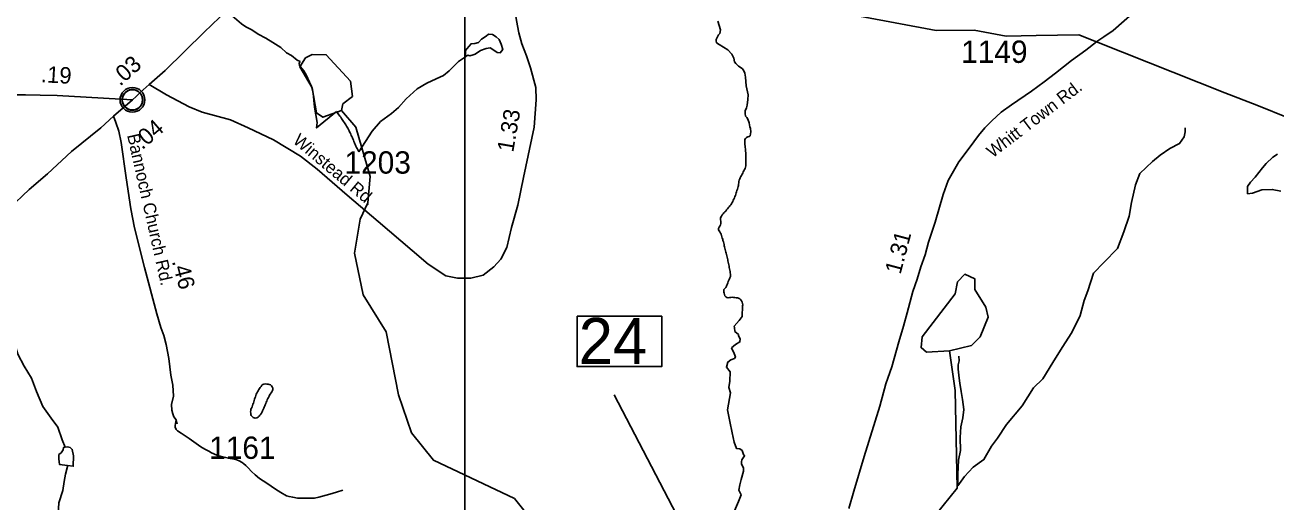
# Model space of a CAD drawing. Extents: x 1950930 to 2061844, y 904556 to 1017002.
# Drawn here: x 1986925 to 1996439, y 944969 to 948596 of the extents above; entities that cross this region are included whole.
import ezdxf

# ---------------------------------------------------------------- set-up
doc = ezdxf.new("R2010")
doc.units = 0
for name, color, linetype in [('Exist Civil Demographics Community CELL', 7, 'Continuous'), ('Exist Hydrographic Creek Single Shore', 7, 'Continuous'), ('Exist Hydrographic Misc Water Feature', 7, 'Continuous'), ('Exist Road Non-System Type 51', 7, 'Continuous'), ('Exist Road Primary NC Attributed', 7, 'Continuous'), ('Exist Road Primary NC Mileage Hundredths English Label', 7, 'Continuous'), ('Exist Road Primary US Structure Standard Bridge CELL', 7, 'Continuous'), ('Exist Road Secondary Structure Standard Bridge Number Label', 7, 'Continuous'), ('Exist Road Secondary Type 41 Attributed', 7, 'Continuous'), ('Exist Road Secondary Type 51 Attributed', 7, 'Continuous'), ('Exist Road Secondary Type 51 Label', 7, 'Continuous'), ('Exist Road Secondary Type 51 Number Label', 7, 'Continuous'), ('Exist Utilities Electrical Transmission Line', 7, 'Continuous'), ('Map Preparation Inset Cut Line', 7, 'Continuous')]:
    doc.layers.add(name, color=color, linetype=linetype)

msp = doc.modelspace()

# ---------------------------------------------------------------- linework, layer by layer
at = {"layer": 'Exist Civil Demographics Community CELL'}
msp.add_lwpolyline([(1987664.1, 948039.5), (1987665.1, 948045.1), (1987666.8, 948051.6), (1987669.8, 948058.8), (1987672.7, 948064.6), (1987676, 948070.3), (1987679.8, 948075.4), (1987683.7, 948079.8), (1987688.3, 948084.4), (1987693.9, 948089), (1987699.3, 948092.7), (1987704.2, 948095.5), (1987709.2, 948098), (1987714.7, 948100.3), (1987720.3, 948102.1), (1987724.7, 948103.2), (1987729.5, 948104), (1987733.6, 948104.7), (1987740, 948105), (1987744.4, 948104.9), (1987750.1, 948104.6), (1987755, 948103.9), (1987759.9, 948102.9), (1987764.9, 948101.5), (1987770.1, 948099.5), (1987776.7, 948096.6), (1987783, 948093.1), (1987788.1, 948089.6), (1987793.2, 948085.6), (1987796.5, 948082.4), (1987800.7, 948078), (1987804.5, 948073.4), (1987807.6, 948068.8), (1987810.7, 948063.7), (1987813.2, 948058.6), (1987815.2, 948053.6), (1987816.8, 948048.6), (1987818.1, 948044), (1987819.2, 948037.9), (1987819.8, 948033.2), (1987820, 948027.2), (1987819.9, 948021.4), (1987819.3, 948015.7), (1987818.3, 948010.3), (1987816.7, 948004.1), (1987814.8, 947998.3), (1987812.5, 947993.2), (1987809.4, 947987.2), (1987806.1, 947981.9), (1987802.6, 947977.2), (1987798.4, 947972.4), (1987793.1, 947967.5), (1987788.1, 947963.4), (1987783.1, 947959.9), (1987778.8, 947957.4), (1987772, 947954.2), (1987764.8, 947951.5), (1987758.9, 947950), (1987752.3, 947948.7), (1987747.8, 947948.2), (1987743.3, 947948), (1987737.8, 947948), (1987733.5, 947948.4), (1987727.8, 947949.1), (1987721.9, 947950.4), (1987717.3, 947951.7), (1987712.2, 947953.6), (1987707.6, 947955.6), (1987703.7, 947957.8), (1987696.8, 947961.9), (1987691.3, 947966.2), (1987686.4, 947970.7), (1987681.9, 947975.5), (1987678.7, 947979.5), (1987675.7, 947983.7), (1987671.6, 947990.8), (1987669.9, 947994.3), (1987668.2, 947998.3), (1987665.6, 948006.5), (1987664.1, 948013.6), (1987663.4, 948018.7), (1987663.1, 948025), (1987663, 948029.7), (1987663.6, 948036.2)], close=True, dxfattribs=at)
for centre, radius in [((1987741.7, 948027.1), 94.3), ((1987741.4, 948027.3), 76.7)]:
    msp.add_circle(centre, radius, dxfattribs=at)
at = {"layer": 'Exist Hydrographic Creek Single Shore'}
for points in [[(1988363.4, 948756.4), (1988441.7, 948707.9), (1988499.8, 948665.9), (1988571.7, 948606.2), (1988603.9, 948582.2), (1988649.9, 948560.2), (1988697.8, 948526.5), (1988755.7, 948496.2), (1988810, 948462.4), (1988869.9, 948424.4), (1988912.1, 948384.8), (1988950.5, 948364.3), (1988994.3, 948328.9), (1989017.5, 948317.6)], [(1992193.4, 948626.2), (1992213.9, 948560.2), (1992207.9, 948532.7), (1992198.3, 948520.4), (1992188.6, 948500.7), (1992182.3, 948486.3), (1992180.6, 948476.3), (1992182.9, 948461), (1992205, 948448.7), (1992237, 948426.8), (1992269, 948407.3), (1992299.2, 948375.5), (1992315.8, 948343), (1992319.7, 948315.2)], [(1989294.7, 947938.6), (1989142.4, 947813.2), (1989146.5, 947854.8), (1989127.4, 947972.6), (1989116.8, 948077.3), (1989104.2, 948129.2), (1989075.7, 948188.6), (1989065.5, 948212.9), (1989045.4, 948248.4), (1989029, 948264.3), (1989011.4, 948288.5), (1989009.1, 948303.9), (1989013.2, 948312.2), (1989017.5, 948317.6)], [(1992319.7, 948315.2), (1992329.9, 948303.4), (1992352.3, 948284.3), (1992378.5, 948265.6), (1992388.6, 948252.4), (1992400.5, 948229.8), (1992405.2, 948198.7), (1992409.3, 948134.4), (1992423.8, 948066), (1992422.2, 948030.1), (1992416.7, 947986.7), (1992410.9, 947966), (1992401.1, 947944.4), (1992401.1, 947924.5), (1992405.2, 947902.5), (1992415.2, 947892.3), (1992421.4, 947880.8), (1992431.6, 947852.5), (1992437.8, 947822.8), (1992441.7, 947808.8), (1992443.9, 947784.1), (1992440, 947753)], [(1991238.9, 944300.8), (1991221.8, 944333.9), (1991079.7, 944369.6), (1990971.7, 944486.8), (1990788.8, 944818.8), (1990646.7, 944995.6), (1990030.7, 945287.3), (1989863.8, 945494.2), (1989764.7, 945785.1), (1989672.6, 946262.9), (1989497.7, 946545.4), (1989431.7, 946862), (1989473.7, 947120.3), (1989531.8, 947243.8), (1989548.8, 947443.7), (1989440.7, 947820.1), (1989332.7, 947947)], [(1992440, 947753), (1992431, 947749.1), (1992420.8, 947744.6), (1992411.1, 947740), (1992403.7, 947733.4), (1992399.8, 947725.8), (1992398.4, 947717.1), (1992398, 947707.1), (1992398.8, 947696.4), (1992399.6, 947686.5), (1992401.3, 947676.1), (1992402.5, 947665.3), (1992403.5, 947655.5), (1992404.4, 947645.6), (1992405.2, 947635.7), (1992406, 947625), (1992407, 947615.2), (1992407.8, 947605.3), (1992407.8, 947595.6), (1992408, 947585.8), (1992408, 947575.6), (1992407.4, 947565.2), (1992407.4, 947555), (1992407.6, 947545.3), (1992407.2, 947535.6), (1992406.4, 947524.8), (1992403.9, 947515.8), (1992400.7, 947506.2), (1992397, 947497.4), (1992392.7, 947488.3), (1992387.7, 947479.3), (1992382.8, 947470.3), (1992378.3, 947461.6), (1992373.8, 947452.6), (1992369.5, 947443.6), (1992364.6, 947434.5), (1992360.5, 947425.8), (1992357.2, 947415.8), (1992354.7, 947406), (1992353.1, 947396.5), (1992351.9, 947386.6), (1992350.6, 947376.6), (1992348.6, 947367.2), (1992346.5, 947357.3), (1992343.3, 947347.3), (1992339.6, 947338.5), (1992336.3, 947328.4), (1992333, 947319.6), (1992330.5, 947309.9), (1992327.3, 947300.1), (1992323.6, 947291.4), (1992319.5, 947281.5), (1992315.4, 947272.3), (1992311.1, 947263.7), (1992307, 947254.6), (1992302, 947245.6), (1992297.1, 947236.6), (1992292, 947228.9), (1992285.8, 947220.5), (1992279.9, 947212.4), (1992273.5, 947205.3), (1992267.2, 947197.3), (1992260.8, 947189.7), (1992254.1, 947181.8), (1992247.3, 947174.7), (1992240.1, 947167.4), (1992233.3, 947160.2), (1992227.4, 947152.2), (1992221.2, 947143.8), (1992216.1, 947136.1), (1992214.5, 947126.1), (1992215.3, 947115.5), (1992215.7, 947105.6), (1992215.7, 947095.5), (1992215.5, 947085.8), (1992213.5, 947076), (1992209.4, 947067.3), (1992203.6, 947058), (1992199.5, 947049.2), (1992198.7, 947039.3), (1992202.8, 947030.1), (1992209.6, 947022.6), (1992214.5, 947013.8), (1992218.2, 947004.6), (1992221.7, 946995.6), (1992224.7, 946985.4), (1992227.8, 946976.3), (1992230.9, 946966.6), (1992232.9, 946956.6), (1992235.8, 946947.5), (1992238.5, 946937.8), (1992240.9, 946927.8), (1992243.2, 946918), (1992245.4, 946908.8), (1992248.1, 946899), (1992250.6, 946888.9), (1992252.8, 946879.3), (1992255.1, 946869.9), (1992257.3, 946860.3), (1992260, 946850.1)], [(1992260, 946850.1), (1992262.1, 946840.5), (1992264.3, 946830.5), (1992266.6, 946820.7), (1992268.8, 946811.5), (1992271.1, 946801.9), (1992273.1, 946791.7), (1992275.4, 946782.1), (1992277.4, 946772), (1992279.7, 946762), (1992280.9, 946752), (1992283.2, 946742.3), (1992284.6, 946733.2), (1992286.7, 946722.7), (1992288.9, 946712.7), (1992290.6, 946702.6), (1992291, 946692.9), (1992289.5, 946684.2), (1992286.2, 946674.1), (1992282.1, 946665.4), (1992278, 946655.4), (1992273.5, 946646.3), (1992270.3, 946636.7), (1992266.6, 946628), (1992262.9, 946617.9), (1992259.2, 946609.2), (1992254.9, 946600.1), (1992248.3, 946592.2), (1992240.5, 946585.6), (1992239.5, 946576.9), (1992239.3, 946565.9), (1992241.1, 946555.9), (1992243.6, 946546.2), (1992247.7, 946537), (1992254.1, 946529.6), (1992263.3, 946523.7), (1992272.1, 946520.7), (1992282.4, 946523.3), (1992292.4, 946525.3), (1992302.4, 946526), (1992312.5, 946525.2), (1992321.9, 946524.1), (1992332.4, 946522.2), (1992342.4, 946521), (1992352.3, 946519.5), (1992360.3, 946514.3), (1992367.7, 946506.7), (1992373.4, 946498.5), (1992378.3, 946489.2), (1992381.8, 946479.3), (1992383, 946469.4), (1992381.6, 946460.3), (1992378.9, 946380.7), (1992355.8, 946348), (1992319.3, 946305.8), (1992320.5, 946295.1), (1992321.3, 946285.2), (1992322.7, 946275.7), (1992323.6, 946265.7), (1992350.9, 946242), (1992352.1, 946231.4), (1992364.9, 946210.8), (1992361.3, 946186.5), (1992329.1, 946166.3), (1992298.2, 946140.4)], [(1986750.3, 946500.7), (1986761.3, 946434.1), (1986773.8, 946384.3), (1986814, 946284.4), (1986849.1, 946160.6), (1986870, 946092.9), (1986917, 946001.7), (1986973.6, 945910.3), (1987012.5, 945810.2), (1987059.5, 945694.3), (1987124.1, 945605.4), (1987174.9, 945537.5), (1987207.3, 945441.6), (1987230.1, 945386.3)], [(1992298.2, 946140.4), (1992317, 946099.1), (1992327.9, 946072.4), (1992320.6, 946059.1), (1992293.9, 946049.4), (1992270.9, 946032.4), (1992258.7, 945993.6), (1992287.9, 945959.6), (1992285.4, 945886.7), (1992276.9, 945839.4), (1992290.3, 945799.4), (1992267.2, 945669.5), (1992284.2, 945582.1), (1992303.6, 945494.7), (1992317, 945423.1), (1992336.4, 945375.8), (1992360.7, 945372.1), (1992380.1, 945360), (1992389.8, 945329.7), (1992397.1, 945320), (1992376.5, 945289.6), (1992374, 945273.8), (1992374, 945256.8), (1992383.7, 945239.8), (1992389.8, 945226.5), (1992389.8, 945203.4), (1992371.6, 945140.3), (1992360.7, 945100.3), (1992353.4, 945060.2), (1992370.4, 945022.6), (1992351, 944972.8), (1992320.6, 944902.4)], [(1993595.8, 943034.5), (1993537.7, 943409.8), (1993396.8, 943609.6), (1993379.8, 943816.8), (1993413.9, 943976.9), (1993638.8, 944267.6), (1993763.9, 944566.9), (1993780.7, 944701.2), (1993855.7, 944876.9), (1994013.8, 945073.8), (1993997.8, 945815.8), (1993956.8, 946118.6)], [(1987247.3, 945245.7), (1987187.4, 945253.5), (1987181.3, 945297.9), (1987182.7, 945329.8), (1987198.9, 945341.9), (1987214.3, 945366), (1987216.5, 945382.7), (1987230.1, 945386.3)], [(1987230.1, 945386.3), (1987248.5, 945388.3), (1987266.8, 945382.4), (1987284.4, 945368.6), (1987293, 945320.3), (1987291.6, 945240.6), (1987247.3, 945245.7)], [(1987247.3, 945245.7), (1987247.5, 945238.3), (1987232.1, 945181.8), (1987222.7, 945125.7), (1987211, 945057.6), (1987181.5, 944963), (1987176.1, 944879.5), (1987171.2, 944818.9), (1987184.1, 944728.5)]]:
    msp.add_lwpolyline(points, dxfattribs=at)
at = {"layer": 'Exist Hydrographic Misc Water Feature'}
for points in [[(1990273.7, 948353.5), (1990278.2, 948355.6), (1990291.5, 948367), (1990307.7, 948361.7), (1990331.9, 948369.4), (1990347.3, 948375.6), (1990389.1, 948401.7), (1990431.3, 948418.4), (1990461.5, 948422.8), (1990481.4, 948409.2), (1990515.8, 948386.9), (1990539.4, 948385.8), (1990559.5, 948409), (1990547, 948449.5), (1990531, 948485.2), (1990508.7, 948507), (1990480.6, 948524.6), (1990450.4, 948527.2), (1990432.2, 948512.5), (1990397.1, 948487.8), (1990372.9, 948462.3), (1990345, 948456.3), (1990317.1, 948453.6), (1990301.3, 948433.3), (1990273.9, 948403.4), (1990273.7, 948353.5)], [(1989332.7, 947947), (1989190.8, 947894.2), (1989140.7, 947927.9), (1989107.7, 948119.1), (1989015.6, 948278.5), (1989057.7, 948346.5), (1989107.7, 948371.8), (1989215.8, 948369.5), (1989399.7, 948168.8), (1989415.7, 948053.6), (1989340.7, 947996), (1989332.7, 947947)], [(1990273.7, 948353.5), (1990222.6, 948318.2), (1990150.6, 948247.7), (1990108.4, 948211.4), (1990050.6, 948185.7), (1989980.6, 948153.8), (1989906.4, 948111.4), (1989824.6, 948035.4), (1989764.7, 947967.8), (1989712.8, 947923.7), (1989629, 947861.4), (1989565.2, 947789.5), (1989464.5, 947631.5)], [(1989294.7, 947938.6), (1989319.8, 947903.1), (1989325.5, 947894.6), (1989331.4, 947886.4), (1989336.8, 947878.2), (1989342.7, 947869.7), (1989348.1, 947861.5), (1989353.8, 947852.8), (1989359.3, 947844.7), (1989364.9, 947836.6), (1989370.2, 947828.1), (1989374.9, 947818.8), (1989380, 947810.8), (1989384.8, 947801.5), (1989389.3, 947792.4), (1989393.4, 947784.4), (1989398.3, 947775.1), (1989402.4, 947766), (1989406.3, 947756.9), (1989410.4, 947747.8), (1989414.3, 947738.6), (1989418.4, 947729.4), (1989422.3, 947720.3), (1989426.2, 947710.4), (1989430.3, 947701.3), (1989433.8, 947692.2), (1989437.9, 947683.1), (1989441.8, 947673.9), (1989446.3, 947664.7), (1989450.2, 947656), (1989455.1, 947646.8), (1989460, 947638.3), (1989464.5, 947631.5)], [(1995748.1, 947813.5), (1995748.1, 947783.4), (1995740.8, 947744.8), (1995705.3, 947694.5), (1995631.3, 947655.9), (1995557.9, 947607.4), (1995500.4, 947559.3), (1995403.2, 947467.8), (1995369.8, 947379.9), (1995338.9, 947245.4), (1995321.8, 947143.3), (1995282.9, 947023.3), (1995234.1, 946896.1), (1995129.1, 946789.4), (1995049.9, 946708.9), (1995006.9, 946575.8), (1994979.2, 946502.1), (1994948.4, 946386.2), (1994887.5, 946257.1), (1994812.7, 946142.6), (1994741.7, 946030), (1994664.9, 945905.4), (1994595.5, 945836.4), (1994508.6, 945699.4), (1994389.9, 945558.3), (1994320.6, 945454), (1994275.3, 945393.1), (1994217.8, 945291), (1994137, 945234.3), (1994070.8, 945163.7), (1994020.2, 945091)], [(1996450.4, 947614.6), (1996414.6, 947590.4), (1996364.7, 947543.9), (1996337.5, 947510), (1996279.8, 947439.3), (1996244.2, 947401.2), (1996222.2, 947367.2), (1996222.4, 947339.6), (1996223, 947313), (1996260.8, 947317.1), (1996332.5, 947343.5), (1996410.9, 947346.3), (1996476.7, 947333.3)], [(1993956.8, 946118.6), (1993781.7, 946109), (1993739.7, 946142.8), (1993747.7, 946224.6), (1993998.9, 946550.9), (1994015.7, 946642.5), (1994073.7, 946700.3), (1994148.8, 946666), (1994148.8, 946584), (1994231.8, 946450.9), (1994248.8, 946375.1), (1994189.8, 946225.3), (1994122.7, 946157.9), (1993956.8, 946118.6)], [(1994027.3, 946078.6), (1994028.8, 946043.1), (1994021.2, 946013), (1994021, 945979.3), (1994028.2, 945909.7), (1994034.1, 945871.7), (1994044.6, 945809.7), (1994055, 945749.7), (1994063.6, 945671.7), (1994056.5, 945607.8), (1994042.9, 945541.7), (1994037.4, 945459.8), (1994038.4, 945361.4), (1994024.7, 945287.5), (1994019.6, 945179.6), (1994020.2, 945091)], [(1988675.7, 945606), (1988659.1, 945611), (1988651.3, 945617.9), (1988645.5, 945626.1), (1988642.3, 945635.4), (1988641, 945645), (1988640.2, 945655.7), (1988641, 945665.7), (1988643.3, 945674.7), (1988647.8, 945683.7), (1988652.3, 945693.2), (1988655.6, 945702.5), (1988658.5, 945712.1), (1988661.7, 945721.7), (1988664.6, 945730.7), (1988667.5, 945740.4), (1988670.8, 945750.4), (1988673.6, 945759.4), (1988676.9, 945769), (1988680.2, 945779.1), (1988683.9, 945787.9), (1988687.6, 945797.8), (1988692.1, 945806.4), (1988696.8, 945814.7), (1988702.6, 945823.5), (1988708.1, 945831.6), (1988714.2, 945839.6), (1988719.8, 945847.7), (1988725.9, 945856.2), (1988732.9, 945863.1), (1988741.9, 945866.3), (1988752.6, 945866.7), (1988762.8, 945866), (1988772.7, 945864.9), (1988782.7, 945863.7), (1988792, 945860.3), (1988798.3, 945852.8), (1988803.2, 945843.5), (1988808.6, 945834.6), (1988809.8, 945824.7), (1988806.3, 945816.7), (1988802, 945807.7), (1988795.6, 945798.4), (1988790.1, 945789.9), (1988785.2, 945781.7), (1988780.5, 945772.8), (1988776, 945763.7), (1988771.4, 945755.1), (1988767.3, 945745.9), (1988763.2, 945736), (1988759.6, 945727.2), (1988755.5, 945718), (1988751.8, 945708.5), (1988747.7, 945699.4), (1988743.8, 945690.7), (1988739.7, 945681.5), (1988735.6, 945672), (1988731.1, 945663), (1988727.2, 945654.3), (1988722.6, 945645.2), (1988717.7, 945636.1), (1988711.4, 945629.1), (1988704.6, 945621.6), (1988697.4, 945614.5), (1988688.4, 945608.1), (1988675.7, 945606)]]:
    msp.add_lwpolyline(points, dxfattribs=at)
at = {"layer": 'Exist Road Non-System Type 51'}
msp.add_lwpolyline([(1988073.3, 945593.3), (1988069.2, 945565.6), (1988067.4, 945550.9), (1988067.4, 945536.7), (1988070.5, 945528.7), (1988074.8, 945520.1), (1988085.2, 945510.8), (1988113, 945493.6), (1988174, 945451.1), (1988262.1, 945388.8), (1988291.6, 945371.6), (1988322.5, 945354.3), (1988343.4, 945343.2), (1988383.1, 945326.2), (1988417, 945314.6), (1988450.9, 945306.6), (1988484.2, 945301), (1988503.9, 945296.7), (1988527.4, 945291.8), (1988553.2, 945281.3), (1988576.6, 945269), (1988589, 945260.4), (1988605, 945245.6), (1988621, 945228.3), (1988647.8, 945199.7), (1988674.2, 945175), (1988708.8, 945148.6), (1988764.9, 945112.2), (1988829.5, 945067.2), (1988869.6, 945040.1), (1988913, 945017), (1988933.4, 945010.8), (1988961.1, 945004.7), (1988998, 944997.9), (1989038.8, 944997.3), (1989088, 944997.3), (1989127.4, 944999.1), (1989158.9, 945005.3), (1989242.9, 945028.4), (1989294.1, 945045), (1989343, 945058.2)], dxfattribs=at)
at = {"layer": 'Exist Road Primary NC Attributed'}
msp.add_line((1987596.8, 947902.1), (1987741.7, 948027.1), dxfattribs=at)
for points in [[(1987869.8, 948144.4), (1987989.3, 948250.6), (1988287.5, 948542.4), (1988579.9, 948824), (1988783.1, 949023.1), (1989116.2, 949337.5), (1989210.4, 949426.9), (1989318.3, 949529.3), (1989564.6, 949759), (1989826.8, 949994.7), (1990070.9, 950210.4), (1990270.8, 950369.2), (1990277, 950374.2), (1990423.2, 950490.1), (1990510.3, 950564.1), (1990540.5, 950589.9)], [(1987741.7, 948027.1), (1987770, 948052.9), (1987800.2, 948082.6), (1987869.8, 948144.4)], [(1985423.7, 944955.2), (1985484.3, 945159.3), (1985595.6, 945439.4), (1985659.2, 945625.2), (1985737.2, 945757.1), (1985849.5, 945938.8), (1985911.2, 946032.9), (1985985.5, 946162.8), (1986105.7, 946366.5), (1986167.8, 946470.5), (1986220, 946552.4), (1986284, 946644.3), (1986374.2, 946760.3), (1986464.2, 946854.2), (1986578.2, 946980), (1986670.3, 947074), (1986800.4, 947197.8), (1986956.7, 947345.7), (1987096.6, 947465.5), (1987278.9, 947633.3), (1987500.9, 947813.1), (1987596.8, 947902.1)]]:
    msp.add_lwpolyline(points, dxfattribs=at)
at = {"layer": 'Exist Road Secondary Structure Standard Bridge Number Label'}
msp.add_line((1992602.9, 943485.9), (1991405.4, 945783.5), dxfattribs=at)
msp.add_lwpolyline([(1991123.4, 946381.6), (1991767.5, 946381.6), (1991767.5, 945999.3), (1991123.4, 945999.3)], close=True, dxfattribs=at)
at = {"layer": 'Exist Road Secondary Type 41 Attributed'}
msp.add_lwpolyline([(1987596.8, 947902.1), (1987615, 947854.9), (1987636.9, 947789.1), (1987654.9, 947702.9), (1987694.6, 947435.1), (1987728.5, 947197.2), (1987758.4, 947053.2), (1987834.3, 946751.1), (1987927.9, 946399.1), (1987957.8, 946297.1), (1987979.9, 946235.2), (1987997.7, 946167.3), (1988017.7, 946061.3), (1988033.6, 945933.2), (1988049.4, 945857.2), (1988053.3, 945773.2), (1988039.4, 945711.2), (1988041.3, 945667.4), (1988049.4, 945639.2), (1988057.3, 945617.3), (1988073.3, 945593.3), (1988081.2, 945563.3)], dxfattribs=at)
at = {"layer": 'Exist Road Secondary Type 51 Attributed'}
for points in [[(1990813, 948027.3), (1990808.6, 948121.2), (1990769.5, 948271.8), (1990739.4, 948362.1), (1990704.1, 948453.2), (1990680, 948537.5), (1990663.5, 948630.9), (1990645.5, 948741.5), (1990635, 948854.4), (1990629, 948938.7), (1990633.5, 949093.8), (1990627.4, 949159.3), (1990619.2, 949246.6), (1990616.2, 949395.7), (1990612.4, 949513.9), (1990566.6, 950321.6), (1990540.5, 950589.9)], [(1993189.7, 944919), (1993229.2, 945050.4), (1993307.4, 945314.6), (1993426.6, 945698.2), (1993470.4, 945867), (1993516.3, 945996.8), (1993569.5, 946186.7), (1993607.1, 946306.4), (1993634.2, 946407.3), (1993678.2, 946568.8), (1993709.8, 946664.4), (1993737.6, 946756.2), (1993770.4, 946847.7), (1993795.9, 946944), (1993845.6, 947096.1), (1993908, 947306.1), (1993945.6, 947413), (1994026.7, 947556), (1994104.3, 947660.7), (1994140.4, 947708.9), (1994176.5, 947757.1), (1994224.7, 947814.3), (1994277.3, 947867), (1994348.8, 947934), (1994427, 947989.7), (1994578.9, 948093.6), (1994676.7, 948164.3), (1994760.9, 948230.6), (1994882.8, 948326.9), (1994993.4, 948406), (1995073.6, 948467.8), (1995085.1, 948476.7), (1995130.3, 948506.8), (1995201, 948555), (1995367.2, 948700.3)], [(1987869.8, 948144.4), (1988000, 948064), (1988173, 947973.7), (1988270.7, 947934.5), (1988487.3, 947875.8), (1988622.2, 947814.5), (1988813.3, 947722.7), (1989020.5, 947599.8), (1989146.9, 947498.9), (1989375.2, 947302.5), (1989611.1, 947101.2), (1989868.9, 946882.2), (1989991.8, 946777.2), (1990125.7, 946689.9), (1990214.9, 946670.7), (1990270.8, 946671.5), (1990316.4, 946672.2), (1990408.9, 946694), (1990491.3, 946756.1), (1990544.1, 946814.4), (1990588.7, 946903.3), (1990624.8, 947056.8), (1990672.9, 947225.5), (1990715, 947436.2), (1990796.3, 947818.7), (1990813, 948027.3)], [(1986734.2, 948062.6), (1986822.3, 948065.9), (1986928.3, 948065.1), (1987040.1, 948062.3), (1987170.2, 948059.3), (1987741.7, 948027.1)]]:
    msp.add_lwpolyline(points, dxfattribs=at)
at = {"layer": 'Exist Utilities Electrical Transmission Line'}
msp.add_line((1996050.7, 948081.7), (1995073.6, 948467.8), dxfattribs=at)
for points in [[(1994614.4, 948515.4), (1994386.2, 948511.7), (1994144.3, 948556.2), (1993854.5, 948554.7), (1990627.4, 949159.3)], [(1995073.6, 948467.8), (1994940, 948520.6), (1994614.4, 948515.4)], [(1999521.3, 947740.3), (1999383.2, 947738.3), (1999133.3, 947730.8), (1998435.5, 947722.1), (1997731.7, 947707.5), (1997535.8, 947722), (1997203.8, 947746.5), (1997201.9, 947748.6), (1996924.1, 947809.1), (1996544.4, 947885.8), (1996292.6, 947986.2), (1996050.7, 948081.7)]]:
    msp.add_lwpolyline(points, dxfattribs=at)
at = {"layer": 'Map Preparation Inset Cut Line'}
for p, q in [((1990270.8, 946671.5), (1990270.8, 949226.1)), ((1990270.8, 942348.3), (1990270.8, 946671.5))]:
    msp.add_line(p, q, dxfattribs=at)

# ---------------------------------------------------------------- texts
at = {"layer": 'Exist Road Primary NC Mileage Hundredths English Label'}
for s, rotation, p in [('.03', 41.60641, (1987647, 948126.6)), ('.04', 40.76994, (1987815.6, 947643.5))]:
    msp.add_text(s, height=125, rotation=rotation, dxfattribs=at).set_placement(p)
at = {"layer": 'Exist Road Primary US Structure Standard Bridge CELL'}
for s, rotation, p in [('.19', 356.77064, (1987043.3, 948161.4)), ('1.33', 80.10781, (1990637.4, 947623.5)), ('1.31', 75.13645, (1993583.1, 946695)), ('.46', 284.89219, (1988041.3, 946799.7))]:
    msp.add_text(s, height=125, rotation=rotation, dxfattribs=at).set_placement(p)
at = {"layer": 'Exist Road Secondary Structure Standard Bridge Number Label'}
msp.add_text('24', height=350, dxfattribs=at).set_placement((1991135.9, 946019))
at = {"layer": 'Exist Road Secondary Type 51 Label'}
for s, rotation, p in [('Whitt Town Rd.', 37.34614, (1994283.8, 947581.6)), ('Bannoch Church Rd.', 282.71517, (1987700.4, 947758.4)), ('Winstead Rd.', 319.91818, (1988955.4, 947705.6))]:
    msp.add_text(s, height=95, rotation=rotation, dxfattribs=at).set_placement(p)
at = {"layer": 'Exist Road Secondary Type 51 Number Label'}
for s, p in [('1149', (1994043.9, 948308.1)), ('1203', (1989353.8, 947465.9)), ('1161', (1988324.4, 945296.9))]:
    msp.add_text(s, height=170, dxfattribs=at).set_placement(p)

doc.saveas('drawing.dxf')
